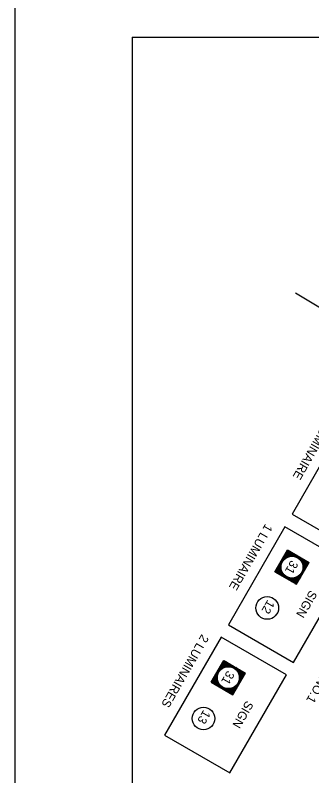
# Model space of a CAD drawing. Extents: x 36 to 2622, y -5330 to 219.
# Drawn here: x 35.9 to 137.2, y -5002.9 to -4743.3 of the extents above; entities that cross this region are included whole.
import ezdxf

# ---------------------------------------------------------------- set-up
doc = ezdxf.new("R2010")
doc.units = 0
for name, color, linetype in [('1', 7, 'Continuous'), ('2', 7, 'Continuous'), ('PLT-BNDY', 7, 'Continuous')]:
    doc.layers.add(name, color=color, linetype=linetype)

msp = doc.modelspace()

# ---------------------------------------------------------------- linework, layer by layer
at = {"layer": '1'}
for q in [(861.86, -4750.83), (75.86, -5314.83)]:
    msp.add_line((75.86, -4750.83), q, dxfattribs=at)
at = {"layer": '2'}
msp.add_line((140.71, -4843.65), (131.67, -4838.23), dxfattribs=at)
for points in [[(149.77, -4880.21), (130.47, -4913.65), (152.76, -4926.53), (172.07, -4893.08)], [(128, -4917.92), (108.69, -4951.37), (130.98, -4964.24), (150.29, -4930.8)], [(106.22, -4955.64), (86.91, -4989.08), (109.21, -5001.95), (128.51, -4968.51)]]:
    msp.add_lwpolyline(points, close=True, dxfattribs=at)
for points in [[(124.57, -4933.3), (128.87, -4925.86)], [(128.87, -4925.86), (136.3, -4930.16)], [(132, -4937.59), (136.3, -4930.16)], [(124.57, -4933.3), (132, -4937.59)], [(102.8, -4971.01), (107.09, -4963.58)], [(107.09, -4963.58), (114.52, -4967.87)], [(110.23, -4975.3), (114.52, -4967.87)], [(102.8, -4971.01), (110.23, -4975.3)]]:
    msp.add_lwpolyline(points, dxfattribs=at)
for centre, radius in [((130.43, -4931.73), 4.12), ((130.43, -4931.73), 3.95), ((130.43, -4931.73), 3.74), ((121.98, -4945.66), 3.86), ((108.66, -4969.44), 4.12), ((108.66, -4969.44), 3.95), ((108.66, -4969.44), 3.74), ((100.2, -4983.37), 3.86)]:
    msp.add_circle(centre, radius, dxfattribs=at)
for centre, radius, start, end in [((130.43, -4931.73), 4.32, 66.379, 143.0962), ((130.43, -4931.73), 4.53, 78.594, 131.2253), ((130.43, -4931.73), 4.73, 84.8374, 125.031), ((130.43, -4931.73), 4.88, 88.4912, 121.3964), ((130.43, -4931.73), 5.06, 92.0046, 117.8978), ((130.43, -4931.73), 5.26, 95.2513, 114.6623), ((130.43, -4931.73), 5.44, 97.9632, 111.9586), ((130.43, -4931.73), 5.62, 100.1586, 109.769), ((130.43, -4931.73), 5.8, 102.2128, 107.7199), ((130.43, -4931.73), 4.32, 156.9038, 233.0962), ((130.43, -4931.73), 4.32, 336.379, 53.621), ((130.43, -4931.73), 4.53, 348.594, 41.406), ((130.43, -4931.73), 4.73, 354.8374, 35.1626), ((130.43, -4931.73), 4.88, 358.4912, 31.5088), ((130.43, -4931.73), 5.06, 2.0046, 27.9954), ((130.43, -4931.73), 5.26, 5.2513, 24.7486), ((130.43, -4931.73), 5.44, 7.9632, 22.0368), ((130.43, -4931.73), 5.62, 10.1586, 19.8414), ((130.43, -4931.73), 5.8, 12.2128, 17.7872), ((130.43, -4931.73), 5.44, 188.0414, 201.9586), ((130.43, -4931.73), 5.26, 185.3377, 204.6623), ((130.43, -4931.73), 5.06, 182.1022, 207.8978), ((130.43, -4931.73), 4.88, 178.6036, 211.3964), ((130.43, -4931.73), 4.73, 174.969, 215.031), ((130.43, -4931.73), 4.53, 168.7747, 221.2253), ((130.43, -4931.73), 5.8, 192.2801, 197.7199), ((130.43, -4931.73), 5.62, 190.231, 199.769), ((130.43, -4931.73), 4.32, 246.9038, 323.621), ((130.43, -4931.73), 4.53, 258.7747, 311.406), ((130.43, -4931.73), 4.73, 264.969, 305.1626), ((130.43, -4931.73), 4.88, 268.6036, 301.5088), ((130.43, -4931.73), 5.06, 272.1022, 297.9954), ((130.43, -4931.73), 5.26, 275.3377, 294.7487), ((130.43, -4931.73), 5.44, 278.0414, 292.0368), ((130.43, -4931.73), 5.62, 280.231, 289.8414), ((130.43, -4931.73), 5.8, 282.2801, 287.7872), ((108.66, -4969.44), 5.8, 102.2128, 107.7199), ((108.66, -4969.44), 4.32, 66.379, 143.0962), ((108.66, -4969.44), 4.53, 78.594, 131.2253), ((108.66, -4969.44), 4.73, 84.8374, 125.031), ((108.66, -4969.44), 4.88, 88.4912, 121.3964), ((108.66, -4969.44), 5.06, 92.0046, 117.8978), ((108.66, -4969.44), 5.26, 95.2513, 114.6623), ((108.66, -4969.44), 5.44, 97.9632, 111.9586), ((108.66, -4969.44), 5.62, 100.1586, 109.769), ((108.66, -4969.44), 4.32, 336.379, 53.621), ((108.66, -4969.44), 4.73, 174.969, 215.031), ((108.66, -4969.44), 4.53, 168.7747, 221.2253), ((108.66, -4969.44), 4.32, 156.9038, 233.0962), ((108.66, -4969.44), 4.53, 348.594, 41.406), ((108.66, -4969.44), 4.73, 354.8374, 35.1626), ((108.66, -4969.44), 4.88, 358.4912, 31.5088), ((108.66, -4969.44), 5.06, 2.0046, 27.9954), ((108.66, -4969.44), 5.26, 5.2513, 24.7486), ((108.66, -4969.44), 5.44, 7.9632, 22.0368), ((108.66, -4969.44), 5.62, 10.1586, 19.8414), ((108.66, -4969.44), 5.8, 12.2128, 17.7872), ((108.66, -4969.44), 5.8, 192.2801, 197.7199), ((108.66, -4969.44), 5.62, 190.231, 199.769), ((108.66, -4969.44), 5.44, 188.0414, 201.9586), ((108.66, -4969.44), 5.26, 185.3377, 204.6623), ((108.66, -4969.44), 5.06, 182.1022, 207.8978), ((108.66, -4969.44), 4.88, 178.6036, 211.3964), ((108.66, -4969.44), 4.32, 246.9038, 323.621), ((108.66, -4969.44), 4.53, 258.7747, 311.406), ((108.66, -4969.44), 4.73, 264.969, 305.1626), ((108.66, -4969.44), 4.88, 268.6036, 301.5088), ((108.66, -4969.44), 5.06, 272.1022, 297.9954), ((108.66, -4969.44), 5.26, 275.3377, 294.7487), ((108.66, -4969.44), 5.44, 278.0414, 292.0368), ((108.66, -4969.44), 5.62, 280.231, 289.8414), ((108.66, -4969.44), 5.8, 282.2801, 287.7872)]:
    msp.add_arc(centre, radius, start, end, dxfattribs=at)
at = {"layer": 'PLT-BNDY'}
msp.add_lwpolyline([(35.86, -4735.83), (876.86, -4735.83), (876.86, -5329.83), (35.86, -5329.83)], close=True, dxfattribs=at)

# ---------------------------------------------------------------- texts
at = {"layer": '2'}
for s, height, p in [('1 LUMINAIRE', 2.9955, (143.15, -4879)), ('1 LUMINAIRE', 2.9955, (121.37, -4916.71)), ('31', 2.995, (130.15, -4929.13)), ('SIGN STRUCTURE NO.1', 2.9955, (158.23, -4937.18)), ('SIGN', 2.995, (136.61, -4939.38)), ('12', 2.995, (122.11, -4942.69)), ('2 LUMINAIRES', 2.9955, (99.59, -4954.43)), ('31', 2.995, (108.37, -4966.84)), ('SIGN', 2.995, (114.84, -4977.09)), ('13', 2.995, (100.21, -4980.26))]:
    msp.add_text(s, height=height, rotation=240, dxfattribs=at).set_placement(p)

doc.saveas('drawing.dxf')
